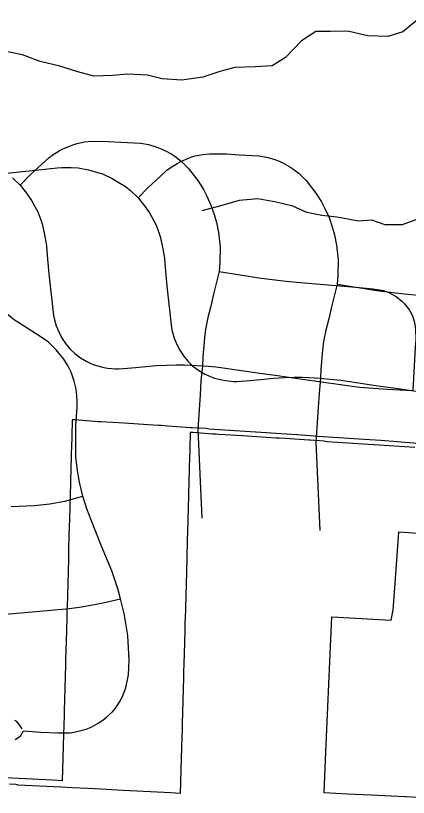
# Model space of a CAD drawing. Extents: x -38.2 to 41.9, y -4 to 24.9.
# Drawn here: x 7.47 to 7.758, y 18.422 to 18.994 of the extents above; entities that cross this region are included whole.
import ezdxf

# ---------------------------------------------------------------- set-up
doc = ezdxf.new("R2010")
doc.units = 0
for name, color, linetype in [('Default', 7, 'Continuous'), ('GM_X_County_Road', 7, 'Continuous'), ('GM_X_Minor_River', 7, 'Continuous'), ('GM_X_State_Location', 7, 'Continuous'), ('GM_X_Township_Road', 7, 'Continuous')]:
    doc.layers.add(name, color=color, linetype=linetype)

msp = doc.modelspace()

# ---------------------------------------------------------------- linework, layer by layer
at = {"layer": 'Default'}
for points in [[(7.7673, 18.6806), (7.75237, 18.6818), (7.73751, 18.68287), (7.72132, 18.684), (7.70674, 18.68501), (7.69139, 18.68603), (7.67643, 18.68702), (7.67599, 18.68705), (7.66087, 18.68805), (7.64618, 18.68902), (7.64562, 18.68906), (7.63051, 18.69006), (7.61166, 18.69131), (7.61038, 18.69156), (7.60941, 18.69172), (7.59928, 18.69232), (7.59827, 18.69238), (7.5812, 18.69355), (7.57654, 18.69386), (7.57465, 18.69399), (7.567, 18.69449), (7.54951, 18.69567), (7.5322, 18.69665), (7.53031, 18.69675), (7.52763, 18.69689), (7.51321, 18.698), (7.51132, 18.69814), (7.51098, 18.68584), (7.51094, 18.68463), (7.51063, 18.67325), (7.51058, 18.67153), (7.51032, 18.66194), (7.51008, 18.65342), (7.51003, 18.65177), (7.5093, 18.62529), (7.50926, 18.62391), (7.50919, 18.62128), (7.50872, 18.6042), (7.50853, 18.59743), (7.5085, 18.59609), (7.50825, 18.58704), (7.50777, 18.56988), (7.50753, 18.56109), (7.50748, 18.5594), (7.5073, 18.55281), (7.50683, 18.53573), (7.50647, 18.52264), (7.50636, 18.51875), (7.50589, 18.50167), (7.50542, 18.48476), (7.50533, 18.48134), (7.50495, 18.46774), (7.50448, 18.45081), (7.50402, 18.43388), (7.497, 18.43424), (7.46218, 18.436)], [(7.76451, 18.42174), (7.7555, 18.42216), (7.75502, 18.42218), (7.73011, 18.42334), (7.713, 18.42414), (7.69589, 18.42494), (7.69721, 18.45513), (7.69867, 18.48812), (7.70013, 18.52122), (7.70157, 18.55401), (7.74513, 18.55144), (7.74657, 18.55907), (7.74796, 18.57821), (7.75075, 18.61602), (7.79267, 18.61319)]]:
    msp.add_lwpolyline(points, dxfattribs=at)
at = {"layer": 'GM_X_County_Road'}
msp.add_lwpolyline([(7.76246, 18.67786), (7.74735, 18.67886), (7.73266, 18.67983), (7.7321, 18.67987), (7.71698, 18.68087), (7.69814, 18.68212), (7.69686, 18.68237), (7.69588, 18.68253), (7.68575, 18.68313), (7.68475, 18.68319), (7.66767, 18.68436), (7.66302, 18.68467), (7.66113, 18.6848), (7.65348, 18.6853), (7.63598, 18.68648), (7.61868, 18.68746), (7.61679, 18.68756), (7.6141, 18.6877), (7.59968, 18.68881), (7.59779, 18.68895), (7.59745, 18.67665), (7.59742, 18.67545), (7.59711, 18.66407), (7.59706, 18.66234), (7.59679, 18.65275), (7.59656, 18.64423), (7.59651, 18.64258), (7.59578, 18.6161), (7.59574, 18.61472), (7.59567, 18.61209), (7.5952, 18.59501), (7.59501, 18.58824), (7.59497, 18.5869), (7.59472, 18.57785), (7.59425, 18.56069), (7.59401, 18.5519), (7.59396, 18.55022), (7.59378, 18.54363), (7.59331, 18.52654), (7.59294, 18.51345), (7.59284, 18.50956), (7.59237, 18.49248), (7.5919, 18.47557), (7.5918, 18.47215), (7.59143, 18.45855), (7.59096, 18.44162), (7.59049, 18.42469), (7.58347, 18.42505), (7.54866, 18.42682), (7.52779, 18.42789), (7.52243, 18.42815), (7.51143, 18.42871), (7.50342, 18.42912), (7.4716, 18.43074), (7.47119, 18.43103), (7.47009, 18.43109), (7.46542, 18.4313)], dxfattribs=at)
at = {"layer": 'GM_X_Minor_River'}
for points in [[(7.76827, 18.99401), (7.75352, 18.98226), (7.74254, 18.97885), (7.72778, 18.97924), (7.7134, 18.98266), (7.70053, 18.98228), (7.68994, 18.98229), (7.67934, 18.97546), (7.66762, 18.96333), (7.65778, 18.95727), (7.64529, 18.95651), (7.63053, 18.95614), (7.61956, 18.95311), (7.60707, 18.94894), (7.59155, 18.94667), (7.57717, 18.94782), (7.56657, 18.95048), (7.55182, 18.95124), (7.54084, 18.95011), (7.52722, 18.94973), (7.51548, 18.95277), (7.50224, 18.95695), (7.48785, 18.96036), (7.47498, 18.9653), (7.4606, 18.96834)], [(7.76304, 18.8446), (7.7532, 18.84081), (7.74071, 18.84081), (7.73086, 18.84423), (7.72103, 18.84348), (7.70513, 18.84651), (7.69415, 18.84766), (7.68318, 18.84994), (7.67296, 18.85449), (7.66085, 18.85753), (7.64722, 18.85981), (7.6336, 18.85868), (7.61922, 18.85451), (7.60635, 18.8511)]]:
    msp.add_lwpolyline(points, dxfattribs=at)
at = {"layer": 'GM_X_State_Location'}
msp.add_line((7.68993, 18.6818), (7.69279, 18.617), dxfattribs=at)
for points in [[(7.55956, 18.86072), (7.56706, 18.86823), (7.57563, 18.87606), (7.58064, 18.88083), (7.5831, 18.88261), (7.58828, 18.8858), (7.59099, 18.8872), (7.59647, 18.88963), (7.59896, 18.89054), (7.6015, 18.89131), (7.6067, 18.89239), (7.61198, 18.89289), (7.6245, 18.89274), (7.63354, 18.89219), (7.64803, 18.89137), (7.65365, 18.89041), (7.65914, 18.88886), (7.66182, 18.88786), (7.66566, 18.88618), (7.67068, 18.88343), (7.67308, 18.88187), (7.67761, 18.87836), (7.6828, 18.87323), (7.68984, 18.86414), (7.69392, 18.85764), (7.69653, 18.85277), (7.6995, 18.84617), (7.7019, 18.83935), (7.7035, 18.83347), (7.70501, 18.82597), (7.70611, 18.81528), (7.70601, 18.8041), (7.70556, 18.79742), (7.7014, 18.78091), (7.69929, 18.77217), (7.69709, 18.76385), (7.69548, 18.75539), (7.69467, 18.74906), (7.69339, 18.73501), (7.69317, 18.7285)], [(7.46095, 18.87842), (7.48448, 18.88092), (7.50031, 18.88269), (7.50376, 18.8829), (7.51067, 18.88287), (7.51558, 18.88248), (7.52325, 18.88105), (7.53078, 18.87904), (7.53361, 18.87812), (7.5405, 18.87486), (7.55031, 18.86897), (7.55412, 18.86602), (7.55956, 18.86072), (7.5644, 18.85481), (7.56803, 18.8496), (7.57251, 18.84119), (7.57481, 18.83526), (7.57572, 18.83231), (7.5776, 18.82445), (7.57888, 18.81646), (7.5793, 18.81244), (7.5799, 18.80397), (7.5807, 18.79591), (7.58409, 18.76539), (7.58463, 18.76305), (7.5861, 18.75784), (7.58814, 18.75283), (7.59007, 18.74918), (7.59285, 18.74489), (7.59612, 18.74097), (7.59982, 18.73745), (7.60392, 18.73441), (7.60862, 18.73156), (7.6109, 18.73045), (7.61323, 18.72949), (7.61562, 18.72866), (7.62089, 18.72731), (7.62371, 18.7268), (7.62941, 18.72623), (7.63187, 18.72617), (7.64145, 18.7269), (7.64938, 18.72775), (7.65906, 18.72863), (7.66696, 18.72905), (7.67395, 18.72931), (7.68005, 18.7293), (7.69317, 18.7285), (7.6976, 18.72824), (7.70306, 18.72774), (7.70849, 18.7271), (7.73526, 18.72311), (7.74662, 18.72164), (7.76656, 18.71871)], [(7.70556, 18.79742), (7.73629, 18.79266), (7.75451, 18.79034), (7.76513, 18.78944), (7.80826, 18.78592), (7.8182, 18.78493), (7.82583, 18.78365), (7.82991, 18.78226), (7.83512, 18.77917), (7.83936, 18.77572), (7.84133, 18.77383), (7.84492, 18.76909), (7.84706, 18.76509), (7.84841, 18.76117), (7.84936, 18.75586), (7.84966, 18.74779), (7.84919, 18.74184), (7.84733, 18.71041)], [(7.51403, 18.69072), (7.51404, 18.69369), (7.51497, 18.70765), (7.51503, 18.71163), (7.51481, 18.71561), (7.51415, 18.72053), (7.5128, 18.72635), (7.51046, 18.73291), (7.50831, 18.73739), (7.50523, 18.74249), (7.49966, 18.74947), (7.49384, 18.75487), (7.4886, 18.75862), (7.4714, 18.76951), (7.46904, 18.77109), (7.46216, 18.77679), (7.45557, 18.78448)], [(7.69317, 18.7285), (7.69216, 18.7174), (7.69165, 18.70726), (7.68993, 18.6818)], [(7.46945, 18.46403), (7.47148, 18.46527), (7.47373, 18.46712), (7.47556, 18.47045), (7.48833, 18.46958), (7.5008, 18.46891), (7.50881, 18.46895), (7.50978, 18.46905), (7.51378, 18.46966), (7.51771, 18.47057), (7.52156, 18.47177), (7.52532, 18.47325), (7.53039, 18.476), (7.53365, 18.47819), (7.53674, 18.48064), (7.54076, 18.48447), (7.54306, 18.48716), (7.54512, 18.49004), (7.54694, 18.49309), (7.54848, 18.49628), (7.55055, 18.50187), (7.55252, 18.51134), (7.55312, 18.52227), (7.55206, 18.54026), (7.54936, 18.55623), (7.54665, 18.56706), (7.54497, 18.57372), (7.54047, 18.58756), (7.53268, 18.60552), (7.52538, 18.62426), (7.52206, 18.63292), (7.51914, 18.64215), (7.5167, 18.65251), (7.5152, 18.66093), (7.51393, 18.67092), (7.51403, 18.69072)], [(7.46653, 18.63477), (7.48371, 18.63533), (7.49483, 18.63667), (7.50585, 18.63861), (7.51914, 18.64215)], [(7.46246, 18.55585), (7.48459, 18.55777), (7.5093, 18.55996), (7.51823, 18.56117), (7.53276, 18.56382), (7.54665, 18.56706)], [(7.47472, 18.47189), (7.47281, 18.4748), (7.47069, 18.47716), (7.46933, 18.478)]]:
    msp.add_lwpolyline(points, dxfattribs=at)
at = {"layer": 'GM_X_Township_Road'}
msp.add_line((7.60346, 18.69099), (7.60631, 18.62618), dxfattribs=at)
for points in [[(7.47309, 18.8699), (7.48058, 18.87742), (7.48915, 18.88525), (7.49416, 18.89002), (7.49662, 18.8918), (7.50181, 18.89499), (7.50451, 18.89639), (7.50999, 18.89882), (7.51248, 18.89973), (7.51502, 18.90049), (7.52022, 18.90158), (7.5255, 18.90208), (7.53802, 18.90193), (7.54707, 18.90138), (7.56155, 18.90056), (7.56717, 18.8996), (7.57266, 18.89805), (7.57534, 18.89705), (7.57918, 18.89537), (7.58421, 18.89262), (7.5866, 18.89106), (7.59113, 18.88755), (7.59632, 18.88242), (7.60336, 18.87333), (7.60744, 18.86683), (7.61006, 18.86196), (7.61302, 18.85536), (7.61542, 18.84854), (7.61703, 18.84266), (7.61853, 18.83516), (7.61963, 18.82447), (7.61953, 18.81329), (7.61908, 18.80661), (7.61492, 18.7901), (7.61281, 18.78136), (7.61061, 18.77304), (7.60901, 18.76458), (7.6082, 18.75825), (7.60692, 18.7442), (7.60669, 18.73769)], [(7.46764, 18.87521), (7.47309, 18.8699), (7.47792, 18.864), (7.48156, 18.85879), (7.48604, 18.85038), (7.48834, 18.84445), (7.48924, 18.8415), (7.49112, 18.83364), (7.4924, 18.82565), (7.49282, 18.82163), (7.49342, 18.81316), (7.49423, 18.8051), (7.49761, 18.77458), (7.49815, 18.77224), (7.49963, 18.76703), (7.50166, 18.76202), (7.5036, 18.75837), (7.50637, 18.75408), (7.50964, 18.75015), (7.51335, 18.74664), (7.51744, 18.7436), (7.52214, 18.74075), (7.52442, 18.73964), (7.52675, 18.73868), (7.52915, 18.73785), (7.53441, 18.7365), (7.53723, 18.73599), (7.54293, 18.73542), (7.54539, 18.73536), (7.55497, 18.73609), (7.56291, 18.73694), (7.57259, 18.73782), (7.58048, 18.73824), (7.58747, 18.7385), (7.59358, 18.73849), (7.60669, 18.73769), (7.61112, 18.73743), (7.61658, 18.73693), (7.62202, 18.73629), (7.64878, 18.7323), (7.66014, 18.73083), (7.68008, 18.7279), (7.72185, 18.72209), (7.74243, 18.72059), (7.76085, 18.7196)], [(7.61908, 18.80661), (7.64982, 18.80185), (7.66803, 18.79953), (7.67865, 18.79863), (7.72178, 18.79511), (7.73172, 18.79412), (7.73936, 18.79284), (7.74343, 18.79144), (7.74865, 18.78836), (7.75288, 18.78491), (7.75485, 18.78302), (7.75844, 18.77828), (7.76058, 18.77428), (7.76193, 18.77036), (7.76288, 18.76505), (7.76318, 18.75698), (7.76271, 18.75102), (7.76085, 18.7196)], [(7.60669, 18.73769), (7.60568, 18.72659), (7.60517, 18.71645), (7.60346, 18.69099)]]:
    msp.add_lwpolyline(points, dxfattribs=at)

doc.saveas('drawing.dxf')
